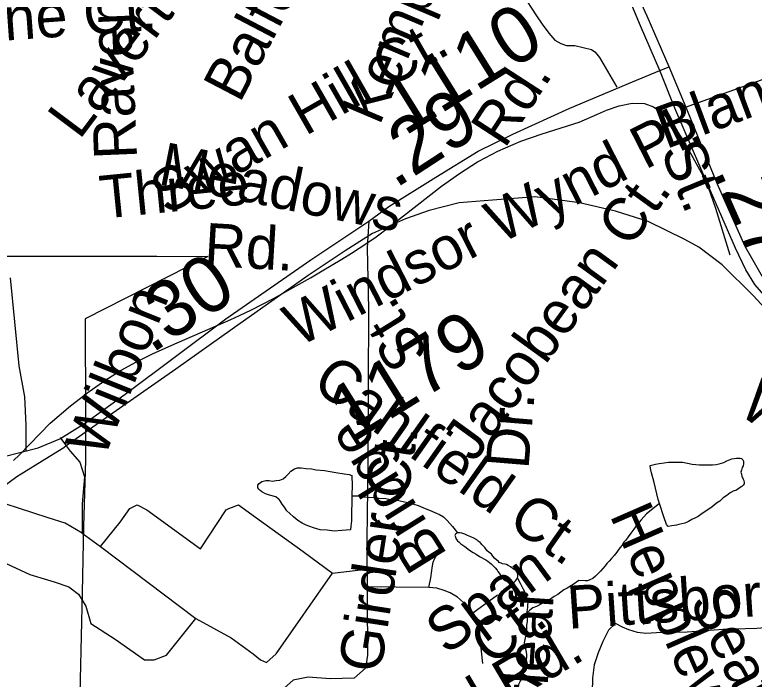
# Model space of a CAD drawing. Extents: x 2001466 to 31450019, y -30647475 to 847247.
# Drawn here: x 2055675 to 2058947, y 671531 to 674472 of the extents above; entities that cross this region are included whole.
import ezdxf

# ---------------------------------------------------------------- set-up
doc = ezdxf.new("R2010")
doc.units = 0
for name, color, linetype in [('Exist Boundary Political City Limit New', 7, 'Continuous'), ('Exist Hydrographic Misc Water Feature', 7, 'Continuous'), ('Exist Railroad Mainline', 7, 'Continuous'), ('Exist Road Non-System Type 51', 7, 'Continuous'), ('Exist Road Non-System Type 51 Label', 7, 'Continuous'), ('Exist Road Primary NC Divided Attributed', 7, 'Continuous'), ('Exist Road Primary NC Label', 7, 'Continuous'), ('Exist Road Primary NC Service Mileage Hundredths English Label', 7, 'Continuous'), ('Exist Road Secondary Mileage Hundredths English Label', 7, 'Continuous'), ('Exist Road Secondary Type 51 Attributed', 7, 'Continuous'), ('Exist Road Secondary Type 51 Label', 7, 'Continuous'), ('Exist Road Secondary Type 51 Number Label', 7, 'Continuous'), ('Map Preparation Boundary City Limit Buffer Line', 7, 'Continuous')]:
    doc.layers.add(name, color=color, linetype=linetype)

msp = doc.modelspace()

# ---------------------------------------------------------------- linework, layer by layer
at = {"layer": 'Exist Boundary Political City Limit New'}
msp.add_lwpolyline([(2055624, 673403.6), (2055688.9, 673403.6), (2055823.9, 673403.5), (2055896.9, 673403.4), (2055968.9, 673403.4), (2056033.8, 673403.4), (2056108.6, 673403.3), (2056188.5, 673403.2), (2056303.8, 673403.2), (2056528.9, 673402.2), (2055987, 673126.9), (2055987.4, 672699.7), (2055987.5, 672626.9), (2055987.5, 672561.8), (2055987.6, 672500), (2055978.4, 672208.1), (2055972.6, 671915.2), (2055972.6, 671912.9), (2055959.8, 671338.6)], dxfattribs=at)
at = {"layer": 'Exist Hydrographic Misc Water Feature'}
for p, q in [((2057722.5, 673821.3), (2057728.6, 673824.6)), ((2057562.5, 673713), (2057577.3, 673723.6))]:
    msp.add_line(p, q, dxfattribs=at)
for points in [[(2058253.1, 674031.7), (2058293.5, 674049.2), (2058349.5, 674068.7), (2058406.7, 674080.3), (2058460.4, 674079), (2058501.5, 674064.7), (2058519.7, 674051.8)], [(2058253.1, 674031.7), (2058293.5, 674049.2), (2058349.5, 674068.7), (2058406.7, 674080.3), (2058460.4, 674079), (2058501.5, 674064.7), (2058519.7, 674051.8)], [(2058519.7, 674051.8), (2058538.6, 674038.3), (2058550.3, 674026.4)], [(2058519.7, 674051.8), (2058538.6, 674038.3), (2058550.3, 674026.4)], [(2057914.4, 673912.9), (2058008.5, 673945.7), (2058171.5, 673996.7), (2058253.1, 674031.7)], [(2057914.4, 673912.9), (2058008.5, 673945.7), (2058171.5, 673996.7), (2058253.1, 674031.7)], [(2058550.3, 674026.4), (2058573.4, 674002.1), (2058606.2, 673957.1)], [(2058550.3, 674026.4), (2058573.4, 674002.1), (2058606.2, 673957.1)], [(2058606.2, 673957.1), (2058643.6, 673897.5), (2058655, 673876.3)], [(2058606.2, 673957.1), (2058643.6, 673897.5), (2058655, 673876.3)], [(2057728.6, 673824.6), (2057811.5, 673868.1), (2057914.4, 673912.9)], [(2057728.6, 673824.6), (2057811.5, 673868.1), (2057914.4, 673912.9)], [(2058655, 673876.3), (2058674.3, 673840.2), (2058689.1, 673814)], [(2058655, 673876.3), (2058674.3, 673840.2), (2058689.1, 673814)], [(2057577.3, 673723.6), (2057642.5, 673770.2), (2057722.5, 673821.3)], [(2057577.3, 673723.6), (2057642.5, 673770.2), (2057722.5, 673821.3)], [(2058689.1, 673814), (2058718.6, 673761.2), (2058744.4, 673705), (2058775.6, 673616.3), (2058839.2, 673409.8)], [(2057164.9, 673417.6), (2057198.4, 673438.5), (2057267.5, 673485.2), (2057334.5, 673535.5), (2057562.5, 673713)], [(2057164.9, 673417.6), (2057198.4, 673438.5), (2057267.5, 673485.2), (2057334.5, 673535.5), (2057562.5, 673713)], [(2056982.8, 673308.3), (2057034.5, 673338.5), (2057121.5, 673390.6), (2057164.9, 673417.6)], [(2056982.8, 673308.3), (2057034.5, 673338.5), (2057121.5, 673390.6), (2057164.9, 673417.6)], [(2056820.4, 673215.6), (2056933.4, 673279.5), (2056982.8, 673308.3)], [(2056820.4, 673215.6), (2056933.4, 673279.5), (2056982.8, 673308.3)], [(2056669.1, 673140.7), (2056722.4, 673165.5), (2056820.4, 673215.6)], [(2056669.1, 673140.7), (2056722.4, 673165.5), (2056820.4, 673215.6)], [(2056310.3, 672982.5), (2056369.5, 673009.5), (2056630.6, 673122.7), (2056669.1, 673140.7)], [(2056310.3, 672982.5), (2056369.5, 673009.5), (2056630.6, 673122.7), (2056669.1, 673140.7)], [(2056078.6, 672855.5), (2056146.4, 672898.3), (2056213.5, 672935.6), (2056287.5, 672972.2), (2056310.3, 672982.5)], [(2056078.6, 672855.5), (2056146.4, 672898.3), (2056213.5, 672935.6), (2056287.5, 672972.2), (2056310.3, 672982.5)], [(2055921.5, 672741.5), (2056004.5, 672804.2), (2056078.6, 672855.5)], [(2055921.5, 672741.5), (2056004.5, 672804.2), (2056078.6, 672855.5)], [(2055669.1, 672499.2), (2055696.6, 672524.9), (2055831.5, 672664), (2055921.5, 672741.5)], [(2055669.1, 672499.2), (2055696.6, 672524.9), (2055831.5, 672664), (2055921.5, 672741.5)], [(2058528.1, 672309.2), (2058522, 672327.2), (2058503.9, 672401.2), (2058491.8, 672445.2), (2058487.7, 672463.1), (2058485.9, 672477.1), (2058509.9, 672483.2), (2058525.9, 672485.2), (2058547.8, 672489.2), (2058567.9, 672491.3), (2058587.8, 672491.3), (2058605.6, 672491.4), (2058629.6, 672491.4), (2058651.8, 672487.4), (2058671.9, 672483.5), (2058687.9, 672481.5), (2058703.8, 672479.5), (2058719.6, 672479.5), (2058741.8, 672479.6), (2058761.7, 672479.6), (2058777.7, 672481.7), (2058791.6, 672483.7), (2058811.7, 672489.7), (2058825.6, 672497.7), (2058847.6, 672505.8), (2058857.6, 672507.8), (2058867.7, 672509.8), (2058877.7, 672509.9), (2058883.7, 672509.9), (2058889.6, 672507.9), (2058895.8, 672501.9), (2058899.7, 672495.9), (2058899.7, 672483.9), (2058897.6, 672475.9), (2058893.7, 672467.8), (2058891.7, 672461.8), (2058889.8, 672455.9), (2058887.8, 672447.9), (2058889.8, 672437.9), (2058891.9, 672429.9), (2058897.8, 672415.9), (2058899.9, 672409.9), (2058901.7, 672401.9), (2058901.7, 672395.9), (2058898, 672389.9), (2058891.9, 672383.9), (2058880, 672375.9), (2058867.9, 672367.9), (2058853.9, 672363.8), (2058840, 672355.8), (2058825.9, 672343.8), (2058809.9, 672333.7), (2058794.1, 672319.7), (2058780.1, 672309.7), (2058768, 672299.7), (2058754.1, 672289.7), (2058734, 672275.6), (2058710.2, 672259.6), (2058698.1, 672251.6), (2058686.2, 672245.6), (2058670.2, 672237.5), (2058656.3, 672229.5), (2058640.3, 672221.5), (2058626.1, 672219.4), (2058612.4, 672215.4), (2058602.3, 672213.4), (2058592.3, 672211.4), (2058582.3, 672209.4), (2058566.3, 672207.3), (2058558.3, 672215.3), (2058546.2, 672249.3), (2058528.1, 672309.2)], [(2057166.4, 672342.7), (2057166.4, 672324.7), (2057164.5, 672258.7), (2057164.5, 672232.7), (2057162.5, 672208.7), (2057160.6, 672192.7), (2057122.5, 672188.7), (2057088.7, 672186.6), (2057056.7, 672190.5), (2057026.5, 672192.5), (2056996.6, 672200.4), (2056964.6, 672212.4), (2056946.6, 672222.3), (2056926.7, 672234.2), (2056908.6, 672250.3), (2056892.4, 672264.2), (2056878.5, 672276.2), (2056868.4, 672292.1), (2056858.4, 672306.2), (2056848.5, 672320.2), (2056844.4, 672326.1), (2056840.5, 672330.1), (2056830.5, 672338.1), (2056802.4, 672346), (2056784.4, 672352), (2056768.4, 672359.9), (2056760.4, 672365.9), (2056754.4, 672371.9), (2056750.3, 672377.9), (2056750.3, 672389.9), (2056756.3, 672397.9), (2056768.4, 672406), (2056786.4, 672410), (2056800.1, 672410), (2056814.3, 672408), (2056832.1, 672410.1), (2056848.1, 672412.1), (2056862.3, 672418.1), (2056874.2, 672428.1), (2056884.2, 672438.1), (2056896.1, 672452.2), (2056912.1, 672462.2), (2056926, 672466.2), (2056942, 672466.3), (2056964, 672464.3), (2056988.2, 672462.3), (2057008.1, 672458.4), (2057046, 672454.5), (2057096.2, 672446.6), (2057132.1, 672440.6), (2057154.3, 672436.6), (2057166.2, 672432.7), (2057166.2, 672428.7), (2057168.2, 672390.7), (2057166.4, 672342.7)], [(2057166.4, 672342.7), (2057198.4, 672342.8), (2057218.2, 672338.8), (2057238.3, 672336.8), (2057262.3, 672334.9), (2057286.3, 672332.9), (2057316.3, 672331), (2057336.4, 672327), (2057362.4, 672325.1), (2057386.4, 672319.1), (2057420.2, 672311.1), (2057440.3, 672305.2), (2057460.4, 672299.3), (2057490.3, 672287.3), (2057510.2, 672279.4), (2057534.2, 672269.4), (2057554.5, 672259.5), (2057572.4, 672249.5), (2057588.4, 672233.5)], [(2058528.1, 672309.2), (2058470.1, 672263.1), (2058446.1, 672237.1), (2058428.3, 672215.1), (2058414.3, 672195), (2058400.4, 672177), (2058388.5, 672161), (2058378.4, 672147), (2058370.4, 672137), (2058362.4, 672125), (2058352.4, 672112.9), (2058344.6, 672102.9), (2058338.6, 672092.9), (2058326.6, 672078.9), (2058314.5, 672064.9), (2058304.6, 672052.9), (2058294.8, 672042.9), (2058286.8, 672032.9), (2058276.7, 672020.9), (2058266.7, 672008.8), (2058256.6, 671998.8), (2058244.7, 671986.8), (2058232.8, 671976.7), (2058218.9, 671970.7), (2058208.9, 671966.7), (2058198.8, 671966.6), (2058170.7, 671968.6)], [(2057588.4, 672233.5), (2057612.4, 672207.5), (2057633.1, 672179.5)], [(2057633.1, 672179.5), (2057624.7, 672173.6), (2057622.6, 672167.6), (2057624.7, 672161.6), (2057626.5, 672153.6), (2057634.5, 672143.6), (2057640.7, 672137.6), (2057648.6, 672129.7), (2057666.5, 672117.7), (2057686.6, 672101.7), (2057702.8, 672091.7), (2057716.7, 672083.8), (2057730.7, 672073.8), (2057758.8, 672059.8), (2057768.6, 672053.8), (2057782.8, 672041.9), (2057792.8, 672031.9), (2057800.8, 672024), (2057808.8, 672014), (2057812.9, 672008), (2057818.8, 672000), (2057828.9, 671986), (2057832.8, 671978), (2057836.9, 671974), (2057844.9, 671968), (2057852.9, 671964), (2057860.9, 671960), (2057870.7, 671958.1), (2057878.7, 671958.1), (2057886.7, 671962.1), (2057890.8, 671966.1), (2057896.8, 671974.2), (2057898.8, 671978.2)], [(2057898.8, 671978.2), (2057900.9, 671986.2), (2057900.9, 671998.2), (2057892.9, 672010.1), (2057884.9, 672016.1), (2057868.7, 672028.1), (2057858.6, 672034.1), (2057850.6, 672038.1), (2057842.6, 672040.1), (2057832.6, 672042), (2057826.6, 672044), (2057818.6, 672048), (2057814.7, 672051.9), (2057798.7, 672065.9), (2057790.7, 672075.9), (2057784.6, 672083.9), (2057772.7, 672093.8), (2057764.7, 672099.8), (2057754.7, 672113.8), (2057742.6, 672125.9), (2057734.6, 672135.8), (2057724.5, 672141.8), (2057718.6, 672147.8), (2057706.5, 672155.7), (2057692.5, 672161.7), (2057678.6, 672167.7), (2057666.5, 672173.6), (2057652.5, 672177.6), (2057644.5, 672179.6), (2057633.1, 672179.5)], [(2057898.8, 671978.2), (2057910.7, 671956.1), (2057923, 671932.1), (2057931, 671916.2), (2057937, 671902.2), (2057940.8, 671888.2), (2057944.9, 671870.2), (2057943.1, 671860.2), (2057943.1, 671848.2), (2057941.1, 671830.2), (2057941.1, 671824.2)], [(2058170.7, 671968.6), (2058144.9, 671950.6), (2058118.8, 671934.6), (2058104.9, 671926.6), (2058077, 671906.5), (2058061, 671896.5), (2058051, 671890.4), (2058027, 671876.4), (2058009.1, 671866.4), (2057983.1, 671852.3), (2057967.1, 671846.3), (2057953.2, 671836.3), (2057941.1, 671824.2)], [(2057941.1, 671824.2), (2057941.1, 671818.2), (2057941.3, 671802.2), (2057941.3, 671786.2), (2057939.2, 671770.2), (2057939.2, 671758.2), (2057939.2, 671746.2), (2057937.4, 671732.2), (2057933.3, 671714.2), (2057929.4, 671692.2)], [(2057929.4, 671692.2), (2057931.2, 671682.2), (2057935.5, 671658.3), (2057939.4, 671642.3), (2057939.4, 671630.3), (2057937.4, 671616.3), (2057933.5, 671602.3), (2057931.6, 671586.3), (2057927.5, 671570.3), (2057921.6, 671552.3), (2057917.7, 671536.2), (2057911.7, 671522.2), (2057903.7, 671508.2), (2057895.7, 671496.2), (2057887.7, 671490.2), (2057881.6, 671484.2), (2057875.8, 671476.2), (2057871.7, 671470.2), (2057867.8, 671454.2)]]:
    msp.add_lwpolyline(points, dxfattribs=at)
at = {"layer": 'Exist Railroad Mainline'}
for points in [[(2059031.5, 673131.8), (2058941.3, 673229.8), (2058805.2, 673365.8), (2058701.2, 673443.7), (2058639.3, 673477.8), (2058477.1, 673557.7), (2058332.2, 673602.5), (2058173.6, 673640.3), (2057977.2, 673666.8), (2057788.3, 673651.7), (2057641, 673640.3), (2057508.8, 673606.3), (2057403, 673568.5), (2057257.5, 673504.6), (2057218.2, 673479.1)], [(2057218.2, 673479.1), (2057137.5, 673426.7), (2056973.5, 673318.4), (2056636.3, 673081.1), (2056387, 672903.5), (2056137.7, 672729.7), (2055902.7, 672563.3), (2055892.2, 672555.8), (2055827.3, 672515.7), (2055684.4, 672427.4), (2055450.3, 672253.5), (2055321.8, 672170.4), (2055197.2, 672110), (2054951.7, 672019.3), (2054770.4, 671977.7), (2054593.3, 671966.4), (2054592.9, 671966.4), (2054219.7, 671991.7), (2054038.5, 672004), (2053746.7, 672011.7), (2053340.6, 672017.3), (2052916.7, 672031.1), (2052492.7, 672044.8), (2052327.8, 672061.8)]]:
    msp.add_lwpolyline(points, dxfattribs=at)
at = {"layer": 'Exist Road Non-System Type 51'}
for p, q in [((2055875.2, 672601.4), (2055902.7, 672563.3)), ((2055973.4, 672178.1), (2056054.4, 672118.6)), ((2056054.4, 672118.6), (2056475.6, 671799.9)), ((2057080.5, 671999.8), (2057218.1, 672016.5)), ((2057507.5, 671937.4), (2057218.1, 671939.8)), ((2057702.2, 671824.4), (2057810.4, 671903.9))]:
    msp.add_line(p, q, dxfattribs=at)
for points in [[(2057887.4, 674618.5), (2057919.3, 674566.6), (2057983.2, 674467.3), (2058008.5, 674430.8), (2058037.7, 674390.2), (2058055.3, 674369.8), (2058065.1, 674359.6), (2058090.8, 674345.1), (2058116.6, 674336.6), (2058152.6, 674335.8), (2058190.4, 674327.1), (2058226.2, 674318.4), (2058242, 674308), (2058249.8, 674297.9), (2058261.5, 674283.6), (2058277, 674257.3), (2058339, 674151.8)], [(2058621.6, 674055.9), (2058935.2, 674168), (2059209.2, 674270.4), (2059370.5, 674333.1), (2059584.1, 674412.8), (2059743.2, 674463.6), (2059879.9, 674498.8), (2060010.4, 674524.1), (2060062.5, 674531.1), (2060088.5, 674530.5), (2060116.3, 674520), (2060143.9, 674499.4), (2060149.7, 674487.3), (2060165.1, 674461), (2060174.3, 674422.8), (2060185.2, 674368.6), (2060210, 674306.1)], [(2055654.8, 673307.2), (2055692.6, 672918.2), (2055718.3, 672780.4), (2055723.7, 672656.2), (2055723.7, 672539.1)], [(2055902.7, 672563.3), (2055919.4, 672540), (2055962.6, 672491.4), (2055984.2, 672426.6), (2055973.4, 672307.7), (2055973.4, 672178.1)], [(2055823.4, 672245.6), (2055633.2, 672307.7), (2055600.8, 672296.9), (2055546.8, 672188.9), (2055525.2, 672102.4), (2055552.2, 672080.8), (2055741.2, 671994.4), (2055820, 671970.7)], [(2056054.4, 672118.6), (2056140.8, 672226.7), (2056184, 672286.1), (2056216.4, 672302.3), (2056259.6, 672280.7), (2056497.2, 672107.8), (2056610.6, 672280.7), (2056621.4, 672286.1), (2056664.6, 672302.3), (2056740.2, 672248.3), (2056950.9, 672097), (2057080.5, 671999.8)], [(2055973.4, 672178.1), (2055897.8, 672221.3), (2055823.4, 672245.6)], [(2057521.9, 672023.8), (2057526.2, 672048.8), (2057534, 672067.4), (2057556.6, 672103.3)], [(2057507.5, 671937.4), (2057516.1, 671979.4), (2057520, 672012.9), (2057521.9, 672023.8)], [(2056475.6, 671799.9), (2056632.2, 671713.5), (2056729.4, 671643.2), (2056761.8, 671616.2), (2056788.8, 671605.4), (2056832.1, 671643.2), (2057080.5, 671999.8)], [(2055820, 671970.7), (2055849.2, 671962), (2055914, 671940.4), (2055957.2, 671907.9), (2055989.6, 671853.9), (2056011.2, 671778.3), (2056119.2, 671708.1), (2056248.8, 671616.2), (2056292, 671616.2), (2056346, 671637.8), (2056475.6, 671799.9)], [(2057702.2, 671824.4), (2057686.6, 671843.9), (2057660.9, 671871.2), (2057634.5, 671894.5), (2057601.8, 671913.2), (2057574.5, 671924.1), (2057541.8, 671934.3), (2057507.5, 671937.4)], [(2057702.2, 671824.4), (2057716.2, 671799.5), (2057724.8, 671777.7), (2057744.7, 671600)], [(2059694.9, 671796.5), (2059560.6, 671783.2), (2059436.5, 671775.8), (2059264.5, 671779.3), (2059102.3, 671766.6), (2058958, 671755.5), (2058809.9, 671750.5), (2058649.7, 671739.7), (2058513.7, 671736.5), (2058467.6, 671733.4), (2058429.7, 671738.2), (2058391.9, 671749), (2058364.2, 671761.5), (2058332.5, 671778.2), (2058301.9, 671748.8), (2058276.9, 671697.3), (2058255.9, 671647.7), (2058238.8, 671594.1), (2058231.6, 671536.2), (2058230.3, 671472.3), (2058235.1, 671412.2), (2058241.5, 671338), (2058252.2, 671269.8)]]:
    msp.add_lwpolyline(points, dxfattribs=at)
at = {"layer": 'Exist Road Primary NC Divided Attributed'}
for points in [[(2058571, 674242.1), (2058472.5, 674465.3), (2058355.8, 674721.4), (2058239.1, 674989.7), (2058183.1, 675136.2)], [(2058528.9, 674226), (2058444.1, 674423.4), (2058336.9, 674679.1), (2058220.3, 674947.4), (2058158.8, 675105.7)], [(2059211.5, 672977.8), (2058950, 673278), (2058909.7, 673342.9), (2058863.1, 673439), (2058743.3, 673716.3), (2058595.4, 674058.9), (2058528.9, 674226)], [(2059239.5, 673001.2), (2059066.1, 673208.4), (2058977.4, 673322.8), (2058906.1, 673446.4), (2058782.6, 673725.5), (2058637.6, 674078.7), (2058571, 674242.1)]]:
    msp.add_lwpolyline(points, dxfattribs=at)
at = {"layer": 'Exist Road Secondary Type 51 Attributed'}
for points in [[(2057241.4, 673558.1), (2057330.6, 673623.7), (2057538.6, 673753.6), (2057724.9, 673868.7), (2057877.9, 673943.7), (2058131.3, 674058.9), (2058407.9, 674175.7), (2058528.9, 674226)], [(2058528.9, 674226), (2058571, 674242.1)], [(2052319.8, 672269.5), (2052564.7, 672271.6), (2052923.6, 672258.9), (2053342.7, 672258.9), (2053707.9, 672252.6), (2054163.9, 672252.6), (2054428.3, 672261), (2054579.3, 672272.6), (2054749.2, 672302.2), (2055212.1, 672410), (2055539.3, 672494.5), (2055778.4, 672554.7), (2055874.5, 672594.8), (2055984.2, 672662.4), (2056163.7, 672793.4), (2056608.1, 673126.1), (2056984.4, 673387.1), (2057241.4, 673558.1)], [(2057241.4, 673558.1), (2057237, 673491.3), (2057233.5, 673438.8), (2057239.8, 673170.5), (2057236.7, 672486), (2057232.4, 672150.1), (2057235.6, 671636.7), (2057227.2, 671579.7), (2057176.5, 671535.3), (2057070.9, 671533.2), (2056973.8, 671539.5), (2056906.3, 671526.9), (2056868.3, 671493.1), (2056855.6, 671427.6), (2056859.8, 671159.3), (2056852.4, 670779), (2056852.4, 670487.4), (2056840.8, 669788.2), (2056856.8, 669540.5), (2056871.5, 669321.9), (2056884.7, 669250.8), (2056903.7, 669186.3), (2056949.2, 669074.8), (2056997.6, 668963.3)]]:
    msp.add_lwpolyline(points, dxfattribs=at)
at = {"layer": 'Map Preparation Boundary City Limit Buffer Line'}
msp.add_lwpolyline([(2055624, 673403.6), (2055688.9, 673403.6), (2055823.9, 673403.5), (2055896.9, 673403.4), (2055968.9, 673403.4), (2056033.8, 673403.4), (2056108.6, 673403.3), (2056188.5, 673403.2), (2056303.8, 673403.2), (2056528.9, 673402.2), (2055987, 673126.9), (2055987.4, 672699.7), (2055987.5, 672626.9), (2055987.5, 672561.8), (2055987.6, 672500), (2055978.4, 672208.1), (2055972.6, 671915.2), (2055972.6, 671912.9), (2055959.8, 671338.6)], dxfattribs=at)

# ---------------------------------------------------------------- texts
at = {"layer": 'Exist Road Non-System Type 51 Label'}
for s, rotation, p in [('Kempsley Cir.', 67.0158, (2057288.4, 673977.6)), ('Ravensthorpe', 92.3825, (2056216.4, 673836.1)), ('Laverton Ct.', 53.0975, (2055961.1, 673915.1)), ('Balfour', 62.3761, (2056670.1, 674077.2)), ('Pepperstone Ct.', 4.0909, (2054476.8, 674274.9)), ('Blanchard', 20.4924, (2058555.2, 673876.4)), ('Swan Hill Ct.', 29.7761, (2056347.5, 673583)), ('Windsor Wynd Pl.', 27.1015, (2056930.4, 672999.9)), ('Meadows', 348.6492, (2056304.3, 673723.1)), ('Three', 5.7177, (2056060.1, 673569)), ('Jacobean Ct.', 54.0071, (2057706.8, 672485.5)), ('Rd.', 356.6292, (2056509.8, 673361.6)), ('Cahlfield Ct.', 324.852, (2056983.1, 672823.7)), ('Dr.', 85.2981, (2057947.5, 672457.5)), ('Girder Ct.', 81.2827, (2057293.7, 671553.5)), ('Hepplewhite Ct.', 293.6206, (2058305.6, 672257.6)), ('Span ', 36.2775, (2057584.7, 671635.2)), ('Pittsboro', 3.8378, (2058124.7, 671753.8)), ('Alderleaf', 86.1658, (2057993, 670909.4)), ('Seaton Dr.', 296.5558, (2058657.5, 671875.3)), ('Ct.', 36.2775, (2057781.4, 671585.8))]:
    msp.add_text(s, height=190, rotation=rotation, dxfattribs=at).set_placement(p)
at = {"layer": 'Exist Road Primary NC Label'}
msp.add_text(' St.', height=190, rotation=292.4566, dxfattribs=at).set_placement((2058502.7, 673934.9))
at = {"layer": 'Exist Road Primary NC Service Mileage Hundredths English Label'}
msp.add_text('.27', height=250, rotation=293.8642, dxfattribs=at).set_placement((2058759.2, 673778.2))
at = {"layer": 'Exist Road Secondary Mileage Hundredths English Label'}
for s, rotation, p in [('.29', 33.0848, (2057358, 673700.3)), ('.30', 33.1422, (2056279.1, 672970.1))]:
    msp.add_text(s, height=250, rotation=rotation, dxfattribs=at).set_placement(p)
at = {"layer": 'Exist Road Secondary Type 51 Label'}
for s, rotation, p in [('Rd.', 57.0047, (2057842.3, 673875.8)), ('Wilbon', 68.1004, (2056069.9, 672502.8)), (' St.', 121.9136, (2057548.6, 672911.8)), ('Wake', 325.2442, (2058869.5, 672710.8)), ('Bridge', 121.9136, (2057591.9, 672082)), ('Crestfield Rd.', 30.4738, (2056878, 670842.8))]:
    msp.add_text(s, height=190, rotation=rotation, dxfattribs=at).set_placement(p)
at = {"layer": 'Exist Road Secondary Type 51 Number Label'}
for s, p in [('1110', (2057399.6, 673933)), ('1179', (2057165.5, 672573.7))]:
    msp.add_text(s, height=250, rotation=31.918, dxfattribs=at).set_placement(p)

doc.saveas('drawing.dxf')
